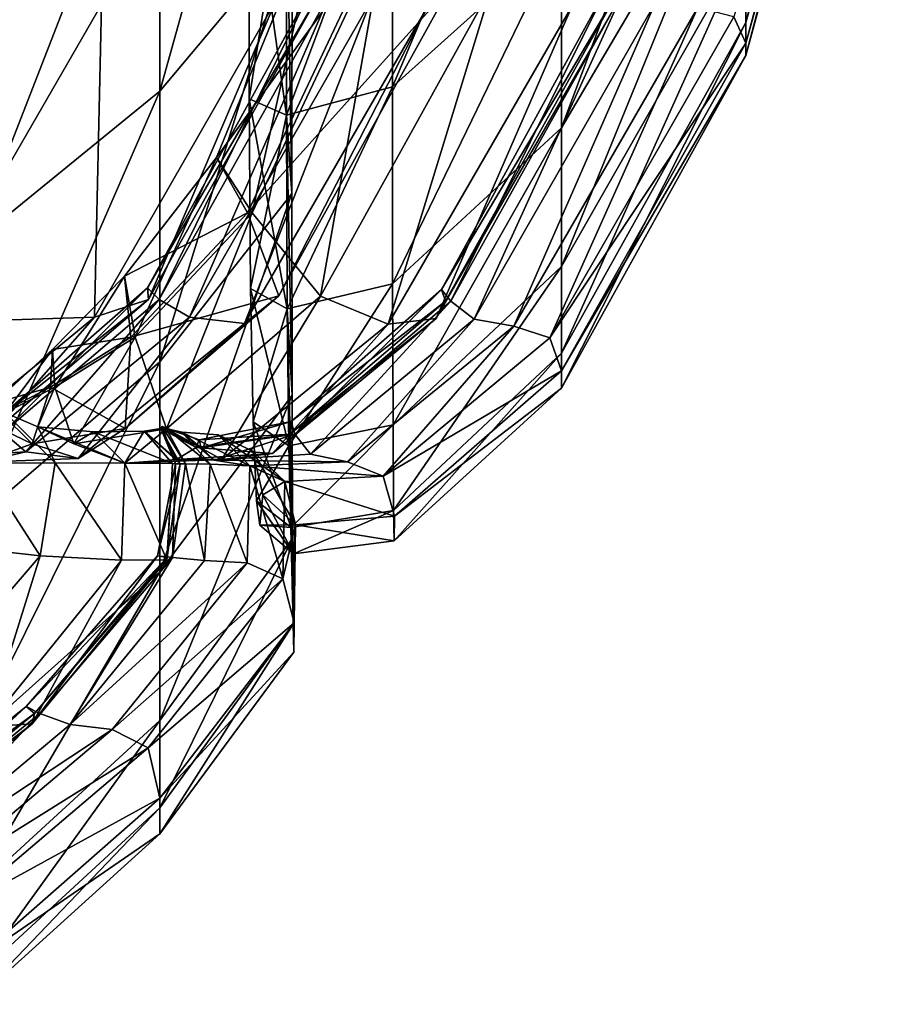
# Model space of a CAD drawing. Header units: millimetres. Extents: x 2387 to 13955, y -4964 to 364.
# Tile 701 of 1056: x 2522.98 to 2527.78, y -362.11 to -356.71. Entities that reach past the tile are written whole.
import ezdxf

# ---------------------------------------------------------------- set-up
doc = ezdxf.new("R2010")
doc.units = ezdxf.units.MM
doc.header["$MEASUREMENT"] = 0
doc.layers.add('Predefinito', color=7, linetype='Continuous', true_color=0x000000)

# ---------------------------------------------------------------- blocks, each defined once
blk = doc.blocks.new('Blocco 09')
at = {"layer": 'Predefinito'}
for points in [[(-884.2814, -620.9487, 26.4678), (-884.2814, -621.2733, 27.8924), (-885.1075, -624.2193, 25.5844)], [(-885.1075, -624.2193, 25.5844), (-885.1075, -623.7818, 23.9866), (-884.2814, -620.9487, 26.4678)], [(-884.2814, -621.2733, 27.8924), (-884.2814, -621.3727, 76.0578), (-885.1075, -624.3997, 74.1452)], [(-885.1075, -624.3997, 74.1452), (-885.1075, -624.2193, 25.5844), (-884.2814, -621.2733, 27.8924)], [(-885.173, -624.188, 360.163), (-885.1075, -624.3326, 216.5109), (-884.2814, -621.288, 217.5794)], [(-884.2814, -621.3727, 76.0578), (-884.2814, -621.288, 217.5794), (-885.1075, -624.3326, 216.5109)], [(-885.1075, -624.3326, 216.5109), (-885.1075, -624.3997, 74.1452), (-884.2814, -621.3727, 76.0578)], [(-888.3202, -624.5961, 15.6991), (-888.3202, -622.7831, 14.8828), (-887.5944, -621.9939, 15.9719)], [(-887.5944, -621.9939, 15.9719), (-887.5958, -623.7286, 16.7589), (-888.3202, -624.5961, 15.6991)], [(-886.1172, -624.796, 20.8013), (-886.1172, -623.7389, 19.4359), (-885.1075, -622.0952, 21.2381)], [(-885.1075, -622.0952, 21.2381), (-885.1075, -623.0775, 22.5098), (-886.1172, -624.796, 20.8013)], [(-886.1172, -622.3735, 18.3788), (-886.1172, -623.7389, 19.4359), (-887.0454, -624.5714, 18.5115)], [(-887.0454, -624.5714, 18.5115), (-887.045, -623.1729, 17.4288), (-886.1172, -622.3735, 18.3788)], [(-888.3202, -622.7831, 14.8828), (-888.3202, -624.5961, 15.6991), (-889.3545, -625.4365, 14.6833)], [(-889.3545, -625.4365, 14.6833), (-889.3545, -623.5538, 13.8443), (-888.3202, -622.7831, 14.8828)], [(-886.1172, -625.5566, 22.404), (-886.1172, -624.796, 20.8013), (-885.1075, -623.0775, 22.5098)], [(-885.1075, -623.0775, 22.5098), (-885.1075, -623.7818, 23.9866), (-886.1172, -625.5566, 22.404)], [(-887.6268, -624.7277, 18.3237), (-887.6254, -623.3486, 17.2587), (-887.045, -623.1729, 17.4288)], [(-887.045, -623.1729, 17.4288), (-887.0454, -624.5714, 18.5115), (-887.6268, -624.7277, 18.3237)], [(-887.8287, -623.2805, 17.3686), (-887.8309, -624.6368, 18.414), (-887.6268, -624.7277, 18.3237)], [(-887.8309, -624.6368, 18.414), (-887.8287, -623.2805, 17.3686), (-887.6254, -623.3486, 17.2587)], [(-887.6268, -624.7277, 18.3237), (-887.6254, -623.3486, 17.2587), (-887.8287, -623.2805, 17.3686)], [(-887.6254, -623.3486, 17.2587), (-887.6268, -624.7277, 18.3237), (-887.8309, -624.6368, 18.414)], [(-887.6254, -623.3486, 17.2587), (-887.6268, -624.7277, 18.3237), (-887.5962, -625.1567, 17.8652)], [(-887.5962, -625.1567, 17.8652), (-887.5958, -623.7286, 16.7589), (-887.6254, -623.3486, 17.2587)], [(-888.0097, -624.9595, 426.6174), (-887.4235, -623.5186, 426.5683), (-887.1122, -623.721, 426.7108)], [(-887.4235, -623.5186, 426.5683), (-888.0097, -624.9595, 426.6174), (-887.8152, -625.2636, 426.5341)], [(-887.8152, -625.2636, 426.5341), (-887.0878, -623.7211, 426.5014), (-887.4235, -623.5186, 426.5683)], [(-888.3202, -626.0801, 16.8506), (-888.3202, -624.5961, 15.6991), (-887.5958, -623.7286, 16.7589)], [(-887.5958, -623.7286, 16.7589), (-887.5962, -625.1567, 17.8652), (-888.3202, -626.0801, 16.8506)], [(-887.1122, -623.721, 426.7108), (-887.8396, -625.2634, 426.7436), (-888.0097, -624.9595, 426.6174)], [(-887.8396, -625.2634, 426.7436), (-887.1122, -623.721, 426.7108), (-886.7286, -624.0242, 427.6396)], [(-887.0878, -623.7211, 426.5014), (-887.8152, -625.2636, 426.5341), (-887.4401, -625.7201, 425.6943)], [(-887.4401, -625.7201, 425.6943), (-886.501, -624.0252, 425.6861), (-887.0878, -623.7211, 426.5014)], [(-887.0442, -625.6532, 19.9107), (-887.0454, -624.5714, 18.5115), (-886.1172, -623.7389, 19.4359)], [(-886.1172, -623.7389, 19.4359), (-886.1172, -624.796, 20.8013), (-887.0442, -625.6532, 19.9107)], [(-886.1172, -626.0326, 24.1727), (-886.1172, -625.5566, 22.404), (-885.1075, -623.7818, 23.9866)], [(-885.1075, -623.7818, 23.9866), (-885.1075, -624.2193, 25.5844), (-886.1172, -626.0326, 24.1727)], [(-888.3891, -625.6743, 433.589), (-887.4683, -623.9941, 433.5751), (-887.4323, -624.0368, 433.7685)], [(-887.4683, -623.9941, 433.5751), (-888.3891, -625.6743, 433.589), (-888.3256, -625.7386, 433.4113)], [(-888.3256, -625.7386, 433.4113), (-887.3751, -624.0369, 433.4021), (-887.4683, -623.9941, 433.5751)], [(-886.7286, -624.0242, 427.6396), (-887.6678, -625.7188, 427.6478), (-887.8396, -625.2634, 426.7436)], [(-887.6678, -625.7188, 427.6478), (-886.7286, -624.0242, 427.6396), (-886.8474, -624.1241, 430.0653)], [(-886.501, -624.0252, 425.6861), (-887.4401, -625.7201, 425.6943), (-887.0684, -625.8737, 423.2983)], [(-887.0684, -625.8737, 423.2983), (-886.0586, -624.1277, 423.2982), (-886.501, -624.0252, 425.6861)], [(-885.8553, -624.001, 419.7398), (-886.7752, -625.683, 419.7467), (-886.7258, -625.7476, 419.565)], [(-886.7752, -625.683, 419.7467), (-885.8553, -624.001, 419.7398), (-885.8045, -624.0438, 419.9294)], [(-886.7258, -625.7476, 419.565), (-885.7759, -624.044, 419.5605), (-885.8553, -624.001, 419.7398)], [(-887.4323, -624.0368, 433.7685), (-888.3828, -625.7384, 433.7778), (-888.3891, -625.6743, 433.589)], [(-888.3828, -625.7384, 433.7778), (-887.4323, -624.0368, 433.7685), (-887.6844, -624.1006, 435.5914)], [(-887.3751, -624.0369, 433.4021), (-888.3256, -625.7386, 433.4113), (-888.1592, -625.8355, 432.4888)], [(-888.1592, -625.8355, 432.4888), (-887.1643, -624.1015, 432.4865), (-887.3751, -624.0369, 433.4021)], [(-885.8045, -624.0438, 419.9294), (-886.7544, -625.7472, 419.934), (-886.7752, -625.683, 419.7467)], [(-886.7544, -625.7472, 419.934), (-885.8045, -624.0438, 419.9294), (-885.81, -624.1075, 420.869)], [(-885.7759, -624.044, 419.5605), (-886.7258, -625.7476, 419.565), (-886.5969, -625.846, 417.73)], [(-886.5969, -625.846, 417.73), (-885.6021, -624.1099, 417.7289), (-885.7759, -624.044, 419.5605)], [(-889.6512, -625.8654, 440.6529), (-888.6415, -624.121, 440.6528), (-897.2165, -624.1201, 468.8411)], [(-888.6415, -624.121, 440.6528), (-889.6512, -625.8654, 440.6529), (-888.6793, -625.8343, 435.5938)], [(-888.6793, -625.8343, 435.5938), (-887.6844, -624.1006, 435.5914), (-888.6415, -624.121, 440.6528)], [(-887.6844, -624.1006, 435.5914), (-888.6793, -625.8343, 435.5938), (-888.3828, -625.7384, 433.7778)], [(-887.1643, -624.1015, 432.4865), (-888.1592, -625.8355, 432.4888), (-887.8571, -625.8692, 430.0652)], [(-887.8571, -625.8692, 430.0652), (-886.8474, -624.1241, 430.0653), (-887.1643, -624.1015, 432.4865)], [(-886.8474, -624.1241, 430.0653), (-887.8571, -625.8692, 430.0652), (-887.6678, -625.7188, 427.6478)], [(-886.0586, -624.1277, 423.2982), (-887.0684, -625.8737, 423.2983), (-886.8049, -625.8431, 420.8702)], [(-886.8049, -625.8431, 420.8702), (-885.81, -624.1075, 420.869), (-886.0586, -624.1277, 423.2982)], [(-885.81, -624.1075, 420.869), (-886.8049, -625.8431, 420.8702), (-886.7544, -625.7472, 419.934)], [(-885.6021, -624.1099, 417.7289), (-886.5969, -625.846, 417.73), (-886.3793, -625.8837, 412.5827)], [(-886.3793, -625.8837, 412.5827), (-885.3695, -624.1359, 412.5827), (-885.6021, -624.1099, 417.7289)], [(-885.3695, -624.1359, 412.5827), (-886.3793, -625.8837, 412.5827), (-886.1827, -625.9486, 360.0107)], [(-886.1827, -625.9486, 360.0107), (-885.173, -624.188, 360.163), (-885.3695, -624.1359, 412.5827)], [(-885.1075, -624.3326, 216.5109), (-885.173, -624.188, 360.163), (-886.1827, -625.9486, 360.0107)], [(-886.1172, -626.2236, 73.0308), (-886.1172, -626.0326, 24.1727), (-885.1075, -624.2193, 25.5844)], [(-885.1075, -624.2193, 25.5844), (-885.1075, -624.3997, 74.1452), (-886.1172, -626.2236, 73.0308)], [(-886.1827, -625.9486, 360.0107), (-886.1172, -626.1287, 215.9018), (-885.1075, -624.3326, 216.5109)], [(-885.1075, -624.3997, 74.1452), (-885.1075, -624.3326, 216.5109), (-886.1172, -626.1287, 215.9018)], [(-886.1172, -626.1287, 215.9018), (-886.1172, -626.2236, 73.0308), (-885.1075, -624.3997, 74.1452)], [(-888.3202, -624.5961, 15.6991), (-888.3202, -626.0801, 16.8506), (-889.3545, -626.9671, 15.872)], [(-889.3545, -626.9671, 15.872), (-889.3545, -625.4365, 14.6833), (-888.3202, -624.5961, 15.6991)], [(-887.6222, -625.7893, 19.7054), (-887.6268, -624.7277, 18.3237), (-887.0454, -624.5714, 18.5115)], [(-887.0454, -624.5714, 18.5115), (-887.0442, -625.6532, 19.9107), (-887.6222, -625.7893, 19.7054)], [(-887.6222, -625.7893, 19.7054), (-887.6268, -624.7277, 18.3237), (-887.8309, -624.6368, 18.414)], [(-887.8309, -624.6368, 18.414), (-887.8239, -625.677, 19.7741), (-887.6222, -625.7893, 19.7054)], [(-887.8239, -625.677, 19.7741), (-887.8309, -624.6368, 18.414), (-887.6268, -624.7277, 18.3237)], [(-887.6268, -624.7277, 18.3237), (-887.6222, -625.7893, 19.7054), (-887.8239, -625.677, 19.7741)], [(-887.6268, -624.7277, 18.3237), (-887.6222, -625.7893, 19.7054), (-887.595, -626.2621, 19.294)], [(-887.595, -626.2621, 19.294), (-887.5962, -625.1567, 17.8652), (-887.6268, -624.7277, 18.3237)], [(-887.0419, -626.4254, 21.5778), (-887.0442, -625.6532, 19.9107), (-886.1172, -624.796, 20.8013)], [(-886.1172, -624.796, 20.8013), (-886.1172, -625.5566, 22.404), (-887.0419, -626.4254, 21.5778)], [(-888.5145, -625.6099, 426.6548), (-888.0097, -624.9595, 426.6174), (-887.8396, -625.2634, 426.7436)], [(-888.0097, -624.9595, 426.6174), (-888.5145, -625.6099, 426.6548), (-888.4556, -625.9445, 426.5557)], [(-888.4556, -625.9445, 426.5557), (-887.8152, -625.2636, 426.5341), (-888.0097, -624.9595, 426.6174)], [(-888.3202, -627.2316, 18.3346), (-888.3202, -626.0801, 16.8506), (-887.5962, -625.1567, 17.8652)], [(-887.5962, -625.1567, 17.8652), (-887.595, -626.2621, 19.294), (-888.3202, -627.2316, 18.3346)], [(-887.8396, -625.2634, 426.7436), (-888.48, -625.9444, 426.7651), (-888.5145, -625.6099, 426.6548)], [(-888.48, -625.9444, 426.7651), (-887.8396, -625.2634, 426.7436), (-887.6678, -625.7188, 427.6478)], [(-887.8152, -625.2636, 426.5341), (-888.4556, -625.9445, 426.5557), (-888.284, -626.4471, 425.6926)], [(-888.284, -626.4471, 425.6926), (-887.4401, -625.7201, 425.6943), (-887.8152, -625.2636, 426.5341)], [(-887.0388, -626.8952, 23.4645), (-887.0419, -626.4254, 21.5778), (-886.1172, -625.5566, 22.404)], [(-886.1172, -625.5566, 22.404), (-886.1172, -626.0326, 24.1727), (-887.0388, -626.8952, 23.4645)], [(-888.5145, -625.6099, 426.6548), (-888.9094, -626.0126, 426.6408), (-888.8962, -626.2195, 426.5364)], [(-888.9094, -626.0126, 426.6408), (-888.5145, -625.6099, 426.6548), (-888.48, -625.9444, 426.7651)], [(-888.8962, -626.2195, 426.5364), (-888.4556, -625.9445, 426.5557), (-888.5145, -625.6099, 426.6548)], [(-889.2151, -626.3961, 433.5889), (-888.3891, -625.6743, 433.589), (-888.3828, -625.7384, 433.7778)], [(-888.3891, -625.6743, 433.589), (-889.2151, -626.3961, 433.5889), (-889.18, -626.467, 433.4069)], [(-889.18, -626.467, 433.4069), (-888.3256, -625.7386, 433.4113), (-888.3891, -625.6743, 433.589)], [(-887.6129, -626.5405, 21.3659), (-887.6222, -625.7893, 19.7054), (-887.8239, -625.677, 19.7741)], [(-887.8239, -625.677, 19.7741), (-887.8099, -626.4095, 21.4134), (-887.6129, -626.5405, 21.3659)], [(-887.8099, -626.4095, 21.4134), (-887.8239, -625.677, 19.7741), (-887.6222, -625.7893, 19.7054)], [(-887.6129, -626.5405, 21.3658), (-887.6222, -625.7893, 19.7054), (-887.0442, -625.6532, 19.9107)], [(-887.0442, -625.6532, 19.9107), (-887.0419, -626.4254, 21.5778), (-887.6129, -626.5405, 21.3658)], [(-886.7752, -625.683, 419.7467), (-887.6009, -626.4066, 419.7466), (-887.5803, -626.4776, 419.5627)], [(-887.6009, -626.4066, 419.7466), (-886.7752, -625.683, 419.7467), (-886.7544, -625.7472, 419.934)], [(-887.5803, -626.4776, 419.5627), (-886.7258, -625.7476, 419.565), (-886.7752, -625.683, 419.7467)], [(-889.2372, -626.4668, 433.7732), (-888.3828, -625.7384, 433.7778), (-888.6793, -625.8343, 435.5938)], [(-888.3828, -625.7384, 433.7778), (-889.2372, -626.4668, 433.7732), (-889.2151, -626.3961, 433.5889)], [(-888.3256, -625.7386, 433.4113), (-889.18, -626.467, 433.4069), (-889.0564, -626.5738, 432.4781)], [(-889.0564, -626.5738, 432.4781), (-888.1592, -625.8355, 432.4888), (-888.3256, -625.7386, 433.4113)], [(-888.5116, -626.4456, 427.6452), (-887.6678, -625.7188, 427.6478), (-887.8571, -625.8692, 430.0652)], [(-887.6678, -625.7188, 427.6478), (-888.5116, -626.4456, 427.6452), (-888.48, -625.9444, 426.7651)], [(-887.4401, -625.7201, 425.6943), (-888.284, -626.4471, 425.6926), (-887.9802, -626.6162, 423.2899)], [(-887.9802, -626.6162, 423.2899), (-887.0684, -625.8737, 423.2983), (-887.4401, -625.7201, 425.6943)], [(-887.6088, -626.4772, 419.9317), (-886.7544, -625.7472, 419.934), (-886.8049, -625.8431, 420.8702)], [(-886.7544, -625.7472, 419.934), (-887.6088, -626.4772, 419.9317), (-887.6009, -626.4066, 419.7466)], [(-886.7258, -625.7476, 419.565), (-887.5803, -626.4776, 419.5627), (-887.4946, -626.5863, 417.725)], [(-887.4946, -626.5863, 417.725), (-886.5969, -625.846, 417.73), (-886.7258, -625.7476, 419.565)], [(-887.6222, -625.7893, 19.7054), (-887.6129, -626.5405, 21.3658), (-887.8099, -626.4095, 21.4134)], [(-887.6222, -625.7893, 19.7054), (-887.6129, -626.5405, 21.3659), (-887.5926, -627.0483, 21.0112)], [(-887.5926, -627.0483, 21.0112), (-887.595, -626.2621, 19.294), (-887.6222, -625.7893, 19.7054)], [(-889.5765, -626.5725, 435.5819), (-888.6793, -625.8343, 435.5938), (-889.6512, -625.8654, 440.6529)], [(-888.6793, -625.8343, 435.5938), (-889.5765, -626.5725, 435.5819), (-889.2372, -626.4668, 433.7732)], [(-888.1592, -625.8355, 432.4888), (-889.0564, -626.5738, 432.4781), (-888.7687, -626.611, 430.0535)], [(-888.7687, -626.611, 430.0535), (-887.8571, -625.8692, 430.0652), (-888.1592, -625.8355, 432.4888)], [(-887.7025, -626.5827, 420.8642), (-886.8049, -625.8431, 420.8702), (-887.0684, -625.8737, 423.2983)], [(-886.8049, -625.8431, 420.8702), (-887.7025, -626.5827, 420.8642), (-887.6088, -626.4772, 419.9317)], [(-886.5969, -625.846, 417.73), (-887.4946, -626.5863, 417.725), (-887.2919, -626.6288, 412.5784)], [(-887.2919, -626.6288, 412.5784), (-886.3793, -625.8837, 412.5827), (-886.5969, -625.846, 417.73)], [(-887.8571, -625.8692, 430.0652), (-888.7687, -626.611, 430.0535), (-888.5116, -626.4456, 427.6452)], [(-887.0684, -625.8737, 423.2983), (-887.9802, -626.6162, 423.2899), (-887.7025, -626.5827, 420.8642)], [(-886.3793, -625.8837, 412.5827), (-887.2919, -626.6288, 412.5784), (-887.0965, -626.7078, 359.9381)], [(-887.0965, -626.7078, 359.9381), (-886.1827, -625.9486, 360.0107), (-886.3793, -625.8837, 412.5827)], [(-888.9206, -626.2194, 426.7457), (-888.48, -625.9444, 426.7651), (-888.5116, -626.4456, 427.6452)], [(-888.48, -625.9444, 426.7651), (-888.9206, -626.2194, 426.7457), (-888.9094, -626.0126, 426.6408)], [(-888.4556, -625.9445, 426.5557), (-888.8962, -626.2195, 426.5364), (-888.7934, -626.5305, 425.6664)], [(-888.7934, -626.5305, 425.6664), (-888.284, -626.4471, 425.6926), (-888.4556, -625.9445, 426.5557)], [(-886.1172, -626.1287, 215.9018), (-886.1827, -625.9486, 360.0107), (-887.0965, -626.7078, 359.9381)], [(-888.9094, -626.0126, 426.6408), (-889.2326, -626.3079, 426.6032), (-889.1689, -626.3594, 426.5047)], [(-889.2326, -626.3079, 426.6032), (-888.9094, -626.0126, 426.6408), (-888.9206, -626.2194, 426.7457)], [(-889.1689, -626.3594, 426.5047), (-888.8962, -626.2195, 426.5364), (-888.9094, -626.0126, 426.6408)], [(-888.3202, -626.0801, 16.8506), (-888.3202, -627.2316, 18.3346), (-889.3545, -628.1558, 17.4027)], [(-889.3545, -628.1558, 17.4027), (-889.3545, -626.9671, 15.872), (-888.3202, -626.0801, 16.8506)], [(-887.0356, -627.0622, 72.5014), (-887.0388, -626.8952, 23.4645), (-886.1172, -626.0326, 24.1727)], [(-886.1172, -626.0326, 24.1727), (-886.1172, -626.2236, 73.0308), (-887.0356, -627.0622, 72.5014)], [(-887.0965, -626.7078, 359.9381), (-887.033, -626.9259, 215.6192), (-886.1172, -626.1287, 215.9018)], [(-886.1172, -626.2236, 73.0308), (-886.1172, -626.1287, 215.9018), (-887.033, -626.9259, 215.6192)], [(-888.9206, -626.2194, 426.7457), (-889.1933, -626.3593, 426.7139), (-889.2326, -626.3079, 426.6032)], [(-889.1933, -626.3593, 426.7139), (-888.9206, -626.2194, 426.7457), (-889.0209, -626.529, 427.6164)], [(-888.8962, -626.2195, 426.5364), (-889.1689, -626.3594, 426.5047), (-888.99, -626.4373, 425.6442)], [(-888.5116, -626.4456, 427.6452), (-889.0209, -626.529, 427.6164), (-888.9206, -626.2194, 426.7457)], [(-888.99, -626.4373, 425.6442), (-888.7934, -626.5305, 425.6664), (-888.8962, -626.2195, 426.5364)], [(-887.033, -626.9259, 215.6192), (-887.0356, -627.0622, 72.5014), (-886.1172, -626.2236, 73.0308)], [(-888.3202, -628.048, 20.1374), (-888.3202, -627.2316, 18.3346), (-887.595, -626.2621, 19.294)], [(-887.595, -626.2621, 19.294), (-887.5926, -627.0483, 21.0112), (-888.3202, -628.048, 20.1374)], [(-889.1689, -626.3594, 426.5047), (-889.3054, -626.6351, 426.489), (-888.8957, -626.6344, 425.6545)], [(-889.0209, -626.529, 427.6164), (-889.2174, -626.4359, 427.5925), (-889.1933, -626.3593, 426.7139)], [(-888.8957, -626.6344, 425.6545), (-888.99, -626.4373, 425.6442), (-889.1689, -626.3594, 426.5047)], [(-889.2174, -626.4359, 427.5925), (-889.0209, -626.529, 427.6164), (-889.3006, -626.6307, 430.0184)], [(-889.0209, -626.529, 427.6164), (-888.5116, -626.4456, 427.6452), (-888.7687, -626.611, 430.0535)], [(-888.7934, -626.5305, 425.6664), (-888.99, -626.4373, 425.6442), (-888.6843, -626.4647, 423.2478)], [(-888.5128, -626.6357, 423.2646), (-888.6843, -626.4647, 423.2478), (-888.99, -626.4373, 425.6442)], [(-888.99, -626.4373, 425.6442), (-888.8957, -626.6344, 425.6545), (-888.5128, -626.6357, 423.2646)], [(-888.284, -626.4471, 425.6926), (-888.7934, -626.5305, 425.6664), (-888.5128, -626.6357, 423.2646)], [(-888.5128, -626.6357, 423.2646), (-887.9802, -626.6162, 423.2899), (-888.284, -626.4471, 425.6926)], [(-888.2305, -626.6156, 420.8429), (-888.4075, -626.461, 420.8281), (-888.3155, -626.4453, 419.8978)], [(-888.2091, -626.6386, 419.9063), (-888.3155, -626.4453, 419.8978), (-888.4075, -626.461, 420.8281)], [(-888.1223, -626.5507, 419.9129), (-888.3155, -626.4453, 419.8978), (-888.3086, -626.4346, 419.7127)], [(-888.2349, -626.639, 419.7187), (-888.3086, -626.4346, 419.7127), (-888.3155, -626.4453, 419.8978)], [(-888.3155, -626.4453, 419.8978), (-888.1223, -626.5507, 419.9129), (-888.2305, -626.6156, 420.8429)], [(-888.3155, -626.4453, 419.8978), (-888.2091, -626.6386, 419.9063), (-888.2349, -626.639, 419.7187)], [(-888.3086, -626.4346, 419.7127), (-888.1047, -626.5071, 419.7287), (-888.1223, -626.5507, 419.9129)], [(-888.1047, -626.5071, 419.7287), (-888.3086, -626.4346, 419.7127), (-888.287, -626.4457, 419.529)], [(-888.1806, -626.6391, 419.5374), (-888.287, -626.4457, 419.529), (-888.3086, -626.4346, 419.7127)], [(-888.3086, -626.4346, 419.7127), (-888.2349, -626.639, 419.7187), (-888.1806, -626.6391, 419.5374)], [(-888.0938, -626.5511, 419.544), (-888.287, -626.4457, 419.529), (-888.2008, -626.4655, 417.6944)], [(-888.287, -626.4457, 419.529), (-888.0938, -626.5511, 419.544), (-888.1047, -626.5071, 419.7287)], [(-888.287, -626.4457, 419.529), (-888.1806, -626.6391, 419.5374), (-888.045, -626.6419, 417.7054)], [(-888.045, -626.6419, 417.7054), (-888.2008, -626.4655, 417.6944), (-888.287, -626.4457, 419.529)], [(-888.1047, -626.5071, 419.7287), (-887.6009, -626.4066, 419.7466), (-887.6088, -626.4772, 419.9317)], [(-887.6009, -626.4066, 419.7466), (-888.1047, -626.5071, 419.7287), (-888.0938, -626.5511, 419.544)], [(-888.0938, -626.5511, 419.544), (-887.5803, -626.4776, 419.5627), (-887.6009, -626.4066, 419.7466)], [(-887.6005, -626.9886, 23.2671), (-887.6129, -626.5405, 21.3659), (-887.8099, -626.4095, 21.4134)], [(-887.8099, -626.4095, 21.4134), (-887.7913, -626.843, 23.2961), (-887.6005, -626.9886, 23.2671)], [(-887.7913, -626.843, 23.2961), (-887.8099, -626.4095, 21.4134), (-887.6129, -626.5405, 21.3658)], [(-887.6004, -626.9886, 23.2671), (-887.6129, -626.5405, 21.3658), (-887.0419, -626.4254, 21.5778)], [(-887.0419, -626.4254, 21.5778), (-887.0388, -626.8952, 23.4645), (-887.6004, -626.9886, 23.2671)], [(-889.5832, -626.6071, 432.4401), (-889.0564, -626.5738, 432.4781), (-889.18, -626.467, 433.4069)], [(-888.6843, -626.4647, 423.2478), (-888.5128, -626.6357, 423.2646), (-888.7934, -626.5305, 425.6664)], [(-888.5128, -626.6357, 423.2646), (-888.6843, -626.4647, 423.2478), (-888.4075, -626.461, 420.8281)], [(-888.2521, -626.6376, 420.8412), (-888.4075, -626.461, 420.8281), (-888.6843, -626.4647, 423.2478)], [(-888.6843, -626.4647, 423.2478), (-888.5128, -626.6357, 423.2646), (-888.2521, -626.6376, 420.8412)], [(-888.4075, -626.461, 420.8281), (-888.2305, -626.6156, 420.8429), (-888.5128, -626.6357, 423.2646)], [(-888.4075, -626.461, 420.8281), (-888.2521, -626.6376, 420.8412), (-888.2091, -626.6386, 419.9063)], [(-887.827, -626.6505, 412.5656), (-888.0234, -626.6199, 417.707), (-888.2008, -626.4655, 417.6944)], [(-888.2008, -626.4655, 417.6944), (-888.0002, -626.4806, 412.5571), (-887.827, -626.6505, 412.5656)], [(-887.827, -626.6505, 412.5656), (-888.0002, -626.4806, 412.5571), (-888.2008, -626.4655, 417.6944)], [(-888.2008, -626.4655, 417.6944), (-888.045, -626.6419, 417.7054), (-887.827, -626.6505, 412.5656)], [(-888.2008, -626.4655, 417.6944), (-888.0234, -626.6199, 417.707), (-888.0938, -626.5511, 419.544)], [(-888.1223, -626.5507, 419.9129), (-887.6088, -626.4772, 419.9317), (-887.7025, -626.5827, 420.8642)], [(-887.6088, -626.4772, 419.9317), (-888.1223, -626.5507, 419.9129), (-888.1047, -626.5071, 419.7287)], [(-887.5803, -626.4776, 419.5627), (-888.0938, -626.5511, 419.544), (-888.0234, -626.6199, 417.707)], [(-888.0234, -626.6199, 417.707), (-887.4946, -626.5863, 417.725), (-887.5803, -626.4776, 419.5627)], [(-887.6349, -626.7371, 359.91), (-887.827, -626.6505, 412.5656), (-888.0002, -626.4806, 412.5571)], [(-888.0002, -626.4806, 412.5571), (-887.8102, -626.5693, 359.9071), (-887.6349, -626.7371, 359.91)], [(-888.0002, -626.4806, 412.5571), (-887.827, -626.6505, 412.5656), (-887.6349, -626.7371, 359.91)], [(-887.6349, -626.7371, 359.91), (-887.8102, -626.5693, 359.9071), (-888.0002, -626.4806, 412.5571)], [(-888.7687, -626.611, 430.0535), (-889.3006, -626.6307, 430.0184), (-889.0209, -626.529, 427.6164)], [(-887.7025, -626.5827, 420.8642), (-888.2305, -626.6156, 420.8429), (-888.1223, -626.5507, 419.9129)], [(-887.6129, -626.5405, 21.3658), (-887.6004, -626.9886, 23.2671), (-887.7913, -626.843, 23.2961)], [(-887.6129, -626.5405, 21.3659), (-887.6005, -626.9886, 23.2671), (-887.5895, -627.5187, 22.9827)], [(-887.5895, -627.5187, 22.9827), (-887.5926, -627.0483, 21.0112), (-887.6129, -626.5405, 21.3659)], [(-889.0564, -626.5738, 432.4781), (-889.5832, -626.6071, 432.4401), (-889.3006, -626.6307, 430.0184)], [(-889.3006, -626.6307, 430.0184), (-888.7687, -626.611, 430.0535), (-889.0564, -626.5738, 432.4781)], [(-887.9802, -626.6162, 423.2899), (-888.5128, -626.6357, 423.2646), (-888.2305, -626.6156, 420.8429)], [(-888.2305, -626.6156, 420.8429), (-887.7025, -626.5827, 420.8642), (-887.9802, -626.6162, 423.2899)], [(-887.2919, -626.6288, 412.5784), (-887.4946, -626.5863, 417.725), (-888.0234, -626.6199, 417.707)], [(-888.0234, -626.6199, 417.707), (-887.827, -626.6505, 412.5656), (-887.2919, -626.6288, 412.5784)], [(-887.577, -626.9736, 215.5304), (-887.6349, -626.7371, 359.91), (-887.8102, -626.5693, 359.9071)], [(-887.8102, -626.5693, 359.9071), (-887.7562, -626.8101, 215.5345), (-887.577, -626.9736, 215.5304)], [(-887.7562, -626.8101, 215.5345), (-887.8102, -626.5693, 359.9071), (-887.6349, -626.7371, 359.91)], [(-889.3054, -626.6351, 426.489), (-889.5781, -627.0771, 426.4893), (-888.9777, -627.1441, 425.676)], [(-888.9777, -627.1441, 425.676), (-888.8957, -626.6344, 425.6545), (-889.3054, -626.6351, 426.489)], [(-888.8957, -626.6344, 425.6545), (-888.9777, -627.1441, 425.676), (-888.5309, -627.1682, 423.2899)], [(-888.5309, -627.1682, 423.2899), (-888.5128, -626.6357, 423.2646), (-888.8957, -626.6344, 425.6545)], [(-888.5128, -626.6357, 423.2646), (-888.5309, -627.1682, 423.2899), (-888.2835, -627.1656, 420.8619)], [(-888.2835, -627.1656, 420.8619), (-888.2521, -626.6376, 420.8412), (-888.5128, -626.6357, 423.2646)], [(-888.2091, -626.6386, 419.9063), (-888.2808, -627.1525, 419.9225), (-888.3335, -627.1433, 419.7327)], [(-888.3335, -627.1433, 419.7327), (-888.2349, -626.639, 419.7187), (-888.2091, -626.6386, 419.9063)], [(-888.2349, -626.639, 419.7187), (-888.3335, -627.1433, 419.7327), (-888.2522, -627.1529, 419.5534)], [(-888.2521, -626.6376, 420.8412), (-888.2835, -627.1656, 420.8619), (-888.2808, -627.1525, 419.9225)], [(-888.2808, -627.1525, 419.9225), (-888.2091, -626.6386, 419.9063), (-888.2521, -626.6376, 420.8412)], [(-888.2522, -627.1529, 419.5534), (-888.1806, -626.6391, 419.5374), (-888.2349, -626.639, 419.7187)], [(-888.1806, -626.6391, 419.5374), (-888.2522, -627.1529, 419.5534), (-888.0757, -627.1697, 417.7227)], [(-888.0757, -627.1697, 417.7227), (-888.045, -626.6419, 417.7054), (-888.1806, -626.6391, 419.5374)], [(-888.045, -626.6419, 417.7054), (-888.0757, -627.1697, 417.7227), (-887.8426, -627.1821, 412.5784)], [(-887.8426, -627.1821, 412.5784), (-887.827, -626.6505, 412.5656), (-888.045, -626.6419, 417.7054)], [(-887.827, -626.6505, 412.5656), (-887.8426, -627.1821, 412.5784), (-887.6473, -627.2697, 359.8906)], [(-887.0965, -626.7078, 359.9381), (-887.2919, -626.6288, 412.5784), (-887.827, -626.6505, 412.5656)], [(-887.827, -626.6505, 412.5656), (-887.6349, -626.7371, 359.91), (-887.0965, -626.7078, 359.9381)], [(-887.6473, -627.2697, 359.8906), (-887.6349, -626.7371, 359.91), (-887.827, -626.6505, 412.5656)], [(-887.033, -626.9259, 215.6192), (-887.0965, -626.7078, 359.9381), (-887.6349, -626.7371, 359.91)], [(-887.6349, -626.7371, 359.91), (-887.577, -626.9736, 215.5304), (-887.7562, -626.8101, 215.5345)], [(-887.577, -626.9736, 215.5304), (-887.6349, -626.7371, 359.91), (-887.6473, -627.2697, 359.8906)], [(-887.6349, -626.7371, 359.91), (-887.577, -626.9736, 215.5304), (-887.033, -626.9259, 215.6192)], [(-887.7562, -626.8101, 215.5345), (-887.7719, -626.9767, 72.3579), (-887.5875, -627.1331, 72.3438)], [(-887.7719, -626.9767, 72.3579), (-887.7562, -626.8101, 215.5345), (-887.577, -626.9736, 215.5304)], [(-887.5875, -627.1331, 72.3438), (-887.577, -626.9736, 215.5304), (-887.7562, -626.8101, 215.5345)], [(-887.5875, -627.1331, 72.3438), (-887.6005, -626.9886, 23.2671), (-887.7913, -626.843, 23.2961)], [(-887.7913, -626.843, 23.2961), (-887.7719, -626.9767, 72.3579), (-887.5875, -627.1331, 72.3438)], [(-887.7719, -626.9767, 72.3579), (-887.7913, -626.843, 23.2961), (-887.6004, -626.9886, 23.2671)], [(-887.5875, -627.1331, 72.3438), (-887.6004, -626.9886, 23.2671), (-887.0388, -626.8952, 23.4645)], [(-887.0388, -626.8952, 23.4645), (-887.0356, -627.0622, 72.5014), (-887.5875, -627.1331, 72.3438)], [(-887.0356, -627.0622, 72.5014), (-887.033, -626.9259, 215.6192), (-887.577, -626.9736, 215.5304)], [(-887.577, -626.9736, 215.5304), (-887.5875, -627.1331, 72.3438), (-887.7719, -626.9767, 72.3579)], [(-887.6004, -626.9886, 23.2671), (-887.5875, -627.1331, 72.3438), (-887.7719, -626.9767, 72.3579)], [(-887.6473, -627.2697, 359.8906), (-887.5837, -627.5119, 215.4294), (-887.577, -626.9736, 215.5304)], [(-887.6005, -626.9886, 23.2671), (-887.5875, -627.1331, 72.3438), (-887.5863, -627.6733, 72.1438)], [(-887.5863, -627.6733, 72.1438), (-887.5895, -627.5187, 22.9827), (-887.6005, -626.9886, 23.2671)], [(-887.577, -626.9736, 215.5304), (-887.5875, -627.1331, 72.3438), (-887.0356, -627.0622, 72.5014)], [(-887.5875, -627.1331, 72.3438), (-887.577, -626.9736, 215.5304), (-887.5837, -627.5119, 215.4294)], [(-888.3202, -628.5269, 22.2456), (-888.3202, -628.048, 20.1374), (-887.5926, -627.0483, 21.0112)], [(-887.5926, -627.0483, 21.0112), (-887.5895, -627.5187, 22.9827), (-888.3202, -628.5269, 22.2456)], [(-889.7032, -627.9887, 425.6871), (-888.9777, -627.1441, 425.676), (-889.5781, -627.0771, 426.4893)], [(-888.9777, -627.1441, 425.676), (-889.7032, -627.9887, 425.6871), (-889.2714, -628.0818, 423.2984)], [(-889.2714, -628.0818, 423.2984), (-888.5309, -627.1682, 423.2899), (-888.9777, -627.1441, 425.676)], [(-889.0547, -627.9703, 419.7408), (-888.3335, -627.1433, 419.7327), (-888.2808, -627.1525, 419.9225)], [(-888.3335, -627.1433, 419.7327), (-889.0547, -627.9703, 419.7408), (-888.9798, -628.0089, 419.5611)], [(-888.2808, -627.1525, 419.9225), (-889.0084, -628.0084, 419.9304), (-889.0547, -627.9703, 419.7408)], [(-889.0084, -628.0084, 419.9304), (-888.2808, -627.1525, 419.9225), (-888.2835, -627.1656, 420.8619)], [(-888.9798, -628.0089, 419.5611), (-888.2522, -627.1529, 419.5534), (-888.3335, -627.1433, 419.7327)], [(-888.2522, -627.1529, 419.5534), (-888.9798, -628.0089, 419.5611), (-888.8126, -628.0695, 417.729)], [(-888.8126, -628.0695, 417.729), (-888.0757, -627.1697, 417.7227), (-888.2522, -627.1529, 419.5534)], [(-887.5837, -627.5119, 215.4294), (-887.5863, -627.6733, 72.1438), (-887.5875, -627.1331, 72.3438)], [(-888.5309, -627.1682, 423.2899), (-889.2714, -628.0818, 423.2984), (-889.0206, -628.065, 420.8696)], [(-889.0206, -628.065, 420.8696), (-888.2835, -627.1656, 420.8619), (-888.5309, -627.1682, 423.2899)], [(-888.2835, -627.1656, 420.8619), (-889.0206, -628.065, 420.8696), (-889.0084, -628.0084, 419.9304)], [(-887.8426, -627.1821, 412.5784), (-888.0757, -627.1697, 417.7227), (-888.8126, -628.0695, 417.729)], [(-888.8126, -628.0695, 417.729), (-888.5823, -628.0972, 412.5827), (-887.8426, -627.1821, 412.5784)], [(-887.6473, -627.2697, 359.8906), (-887.8426, -627.1821, 412.5784), (-888.5823, -628.0972, 412.5827)], [(-888.3202, -627.2316, 18.3346), (-888.3202, -628.048, 20.1374), (-889.3545, -628.9949, 19.2828)], [(-889.3545, -628.9949, 19.2828), (-889.3545, -628.1558, 17.4027), (-888.3202, -627.2316, 18.3346)], [(-888.5823, -628.0972, 412.5827), (-888.3857, -628.1967, 359.8209), (-887.6473, -627.2697, 359.8906)], [(-887.5837, -627.5119, 215.4294), (-887.6473, -627.2697, 359.8906), (-888.3857, -628.1967, 359.8209)], [(-888.3857, -628.1967, 359.8209), (-888.3202, -628.4726, 215.1428), (-887.5837, -627.5119, 215.4294)], [(-887.5863, -627.6733, 72.1438), (-887.5837, -627.5119, 215.4294), (-888.3202, -628.4726, 215.1428)], [(-888.3202, -628.6683, 71.6003), (-888.3202, -628.5269, 22.2456), (-887.5895, -627.5187, 22.9827)], [(-887.5895, -627.5187, 22.9827), (-887.5863, -627.6733, 72.1438), (-888.3202, -628.6683, 71.6003)], [(-888.3202, -628.4726, 215.1428), (-888.3202, -628.6683, 71.6003), (-887.5863, -627.6733, 72.1438)], [(-890.0231, -628.749, 419.746), (-889.0547, -627.9703, 419.7408), (-889.0084, -628.0084, 419.9304)], [(-889.0547, -627.9703, 419.7408), (-890.0231, -628.749, 419.746), (-889.9707, -628.8181, 419.5645)], [(-889.9707, -628.8181, 419.5645), (-888.9798, -628.0089, 419.5611), (-889.0547, -627.9703, 419.7408)], [(-889.0084, -628.0084, 419.9304), (-889.9993, -628.8176, 419.9341), (-890.0231, -628.749, 419.746)], [(-889.9993, -628.8176, 419.9341), (-889.0084, -628.0084, 419.9304), (-889.0206, -628.065, 420.8696)], [(-888.9798, -628.0089, 419.5611), (-889.9707, -628.8181, 419.5645), (-889.8374, -628.9245, 417.7299)], [(-889.8374, -628.9245, 417.7299), (-888.8126, -628.0695, 417.729), (-888.9798, -628.0089, 419.5611)], [(-890.0453, -628.9196, 420.8708), (-889.0206, -628.065, 420.8696), (-889.2714, -628.0818, 423.2984)], [(-889.0206, -628.065, 420.8696), (-890.0453, -628.9196, 420.8708), (-889.9993, -628.8176, 419.9341)], [(-888.5823, -628.0972, 412.5827), (-888.8126, -628.0695, 417.729), (-889.8374, -628.9245, 417.7299)], [(-888.3202, -628.048, 20.1374), (-888.3202, -628.5269, 22.2456), (-889.3546, -629.4764, 21.5201)], [(-889.3546, -629.4764, 21.5201), (-889.3545, -628.9949, 19.2828), (-888.3202, -628.048, 20.1374)], [(-889.8374, -628.9245, 417.7299), (-889.6184, -628.9682, 412.5827), (-888.5823, -628.0972, 412.5827)], [(-888.3857, -628.1967, 359.8209), (-888.5823, -628.0972, 412.5827), (-889.6184, -628.9682, 412.5827)], [(-889.6184, -628.9682, 412.5827), (-889.4217, -629.0773, 359.7496), (-888.3857, -628.1967, 359.8209)], [(-888.3202, -628.4726, 215.1428), (-888.3857, -628.1967, 359.8209), (-889.4217, -629.0773, 359.7496)], [(-889.4217, -629.0773, 359.7496), (-889.3556, -629.3799, 214.8576), (-888.3202, -628.4726, 215.1428)], [(-888.3202, -628.6683, 71.6003), (-888.3202, -628.4726, 215.1428), (-889.3556, -629.3799, 214.8576)], [(-888.3202, -628.5269, 22.2456), (-888.3202, -628.6683, 71.6003), (-889.3548, -629.6037, 71.0624)], [(-889.3548, -629.6037, 71.0624), (-889.3546, -629.4764, 21.5201), (-888.3202, -628.5269, 22.2456)], [(-889.3556, -629.3799, 214.8576), (-889.3548, -629.6037, 71.0624), (-888.3202, -628.6683, 71.6003)]]:
    blk.add_3dface(points, dxfattribs=at)

msp = doc.modelspace()

# ---------------------------------------------------------------- block references
at = {"layer": 'Predefinito'}
msp.add_blockref('Blocco 09', (3412.0659, 267.4927), dxfattribs=at)

doc.saveas('drawing.dxf')
